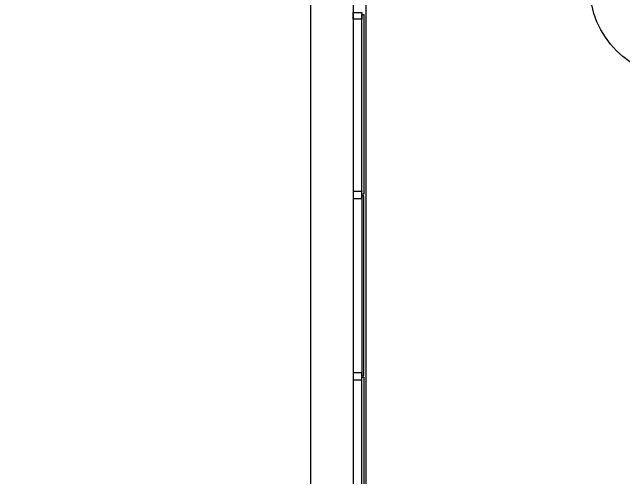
# Model space of a CAD drawing. Extents: x -264222 to -263592, y -1242345 to -1242048.
# Drawn here: x -263799.03 to -263791.89, y -1242194.62 to -1242189.18 of the extents above; entities that cross this region are included whole.
import ezdxf

# ---------------------------------------------------------------- set-up
doc = ezdxf.new("R2010")
doc.units = 0
doc.layers.add('HESCON_OSI_STAVBY_KFA', color=7, linetype='Continuous')
doc.layers.add('KFA_2D_SITUACIA_DSP', color=7, linetype='Continuous')

msp = doc.modelspace()

# ---------------------------------------------------------------- linework, layer by layer
at = {"layer": 'HESCON_OSI_STAVBY_KFA'}
msp.add_line((-263795.5428, -1242083.2372), (-263795.5428, -1242246.7072), dxfattribs=at)
msp.add_circle((-263791.2101, -1242188.8825), 1.0643, dxfattribs=at)
at = {"layer": 'KFA_2D_SITUACIA_DSP'}
for p, q in [((-263795.0428, -1242101.7691), (-263795.0428, -1242226.9954)), ((-263795.0427, -1242189.2673), (-263795.0427, -1242189.1873)), ((-263795.0427, -1242189.1873), (-263794.9427, -1242189.1873)), ((-263794.9427, -1242189.1873), (-263794.9427, -1242189.2273)), ((-263794.9427, -1242191.3123), (-263794.9427, -1242189.2123)), ((-263794.9427, -1242189.2123), (-263794.9177, -1242189.2123)), ((-263794.9427, -1242189.2273), (-263794.9427, -1242189.2673)), ((-263794.9177, -1242189.2123), (-263794.9177, -1242191.3123)), ((-263794.9427, -1242189.2673), (-263795.0427, -1242189.2673)), ((-263794.9427, -1242191.2823), (-263795.0427, -1242191.2823)), ((-263795.0427, -1242191.2823), (-263795.0427, -1242191.3623)), ((-263794.9427, -1242191.2723), (-263794.9427, -1242191.2823)), ((-263794.9427, -1242191.3623), (-263794.9427, -1242191.2723)), ((-263795.0427, -1242191.3623), (-263794.9427, -1242191.3623)), ((-263794.9177, -1242191.3123), (-263794.9427, -1242191.3123)), ((-263794.9177, -1242191.3323), (-263794.9427, -1242191.3323)), ((-263794.9427, -1242191.3323), (-263794.9427, -1242193.4323)), ((-263794.9177, -1242193.4323), (-263794.9177, -1242191.3323)), ((-263794.9427, -1242193.4023), (-263795.0427, -1242193.4023)), ((-263795.0427, -1242193.4023), (-263795.0427, -1242193.4823)), ((-263794.9427, -1242193.4423), (-263794.9427, -1242193.4023)), ((-263794.9427, -1242193.4323), (-263794.9177, -1242193.4323)), ((-263794.9427, -1242193.4823), (-263794.9427, -1242193.4423)), ((-263795.0427, -1242193.4823), (-263794.9427, -1242193.4823)), ((-263794.9427, -1242195.5523), (-263794.9427, -1242193.4523)), ((-263794.9427, -1242193.4523), (-263794.9177, -1242193.4523)), ((-263794.9177, -1242193.4523), (-263794.9177, -1242195.5523))]:
    msp.add_line(p, q, dxfattribs=at)
msp.add_lwpolyline([(-263794.8928, -1242227.3822), (-263808.9678, -1242241.4572), (-263894.9678, -1242241.4572), (-263909.0428, -1242227.3822), (-263909.0428, -1242196.3327), (-263914.1428, -1242196.3327), (-263914.1428, -1242132.4327), (-263909.0428, -1242132.4327), (-263909.0428, -1242101.3822), (-263894.9678, -1242087.3072), (-263808.9678, -1242087.3072), (-263794.8928, -1242101.3822), (-263794.8928, -1242227.3822)], dxfattribs=at)

doc.saveas('drawing.dxf')
